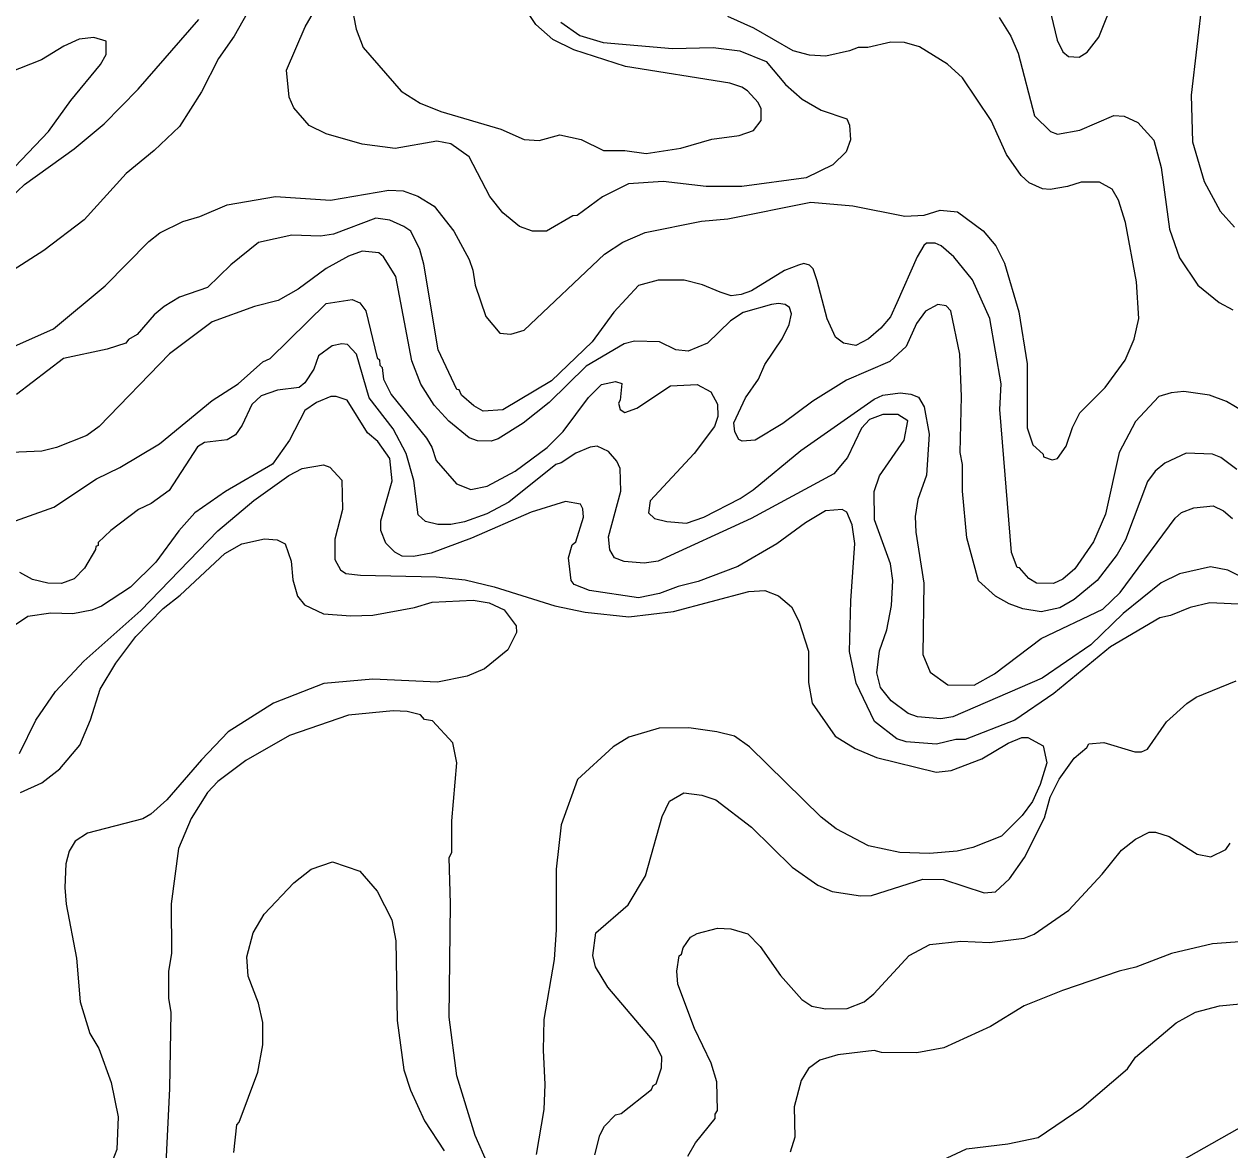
# Model space of a CAD drawing. Extents: x 598.3 to 623.2, y 6902.2 to 6930.1.
# Drawn here: x 611.433 to 613.004, y 6926.04 to 6927.507 of the extents above; entities that cross this region are included whole.
import ezdxf

# ---------------------------------------------------------------- set-up
doc = ezdxf.new("R2010")
doc.units = 0
doc.header["$LTSCALE"] = 0.032
doc.layers.add('1', color=7, linetype='Continuous', lineweight=25)
doc.layers.add('2', color=7, linetype='Continuous', lineweight=13)

msp = doc.modelspace()

# ---------------------------------------------------------------- linework, layer by layer
at = {"layer": '1'}
for points in [[(611.4153, 6927.2803), (611.4338, 6927.2977), (611.4983, 6927.3443), (611.5376, 6927.3767), (611.5818, 6927.4218), (611.6608, 6927.5128)], [(612.7034, 6927.5153), (612.7188, 6927.491), (612.7281, 6927.4687), (612.7495, 6927.3871), (612.7704, 6927.3666), (612.7796, 6927.3632), (612.8086, 6927.3683), (612.8527, 6927.3874), (612.8662, 6927.3866), (612.8843, 6927.3783), (612.9051, 6927.3555), (612.9147, 6927.3197), (612.9252, 6927.2393), (612.9386, 6927.2022), (612.9625, 6927.1665), (612.9901, 6927.1439), (613.0077, 6927.1346)], [(612.1201, 6927.0418), (612.057, 6927.0039), (612.0311, 6927.0022), (612.019, 6927.0091), (612.0031, 6927.0234), (612, 6927.0302), (611.9968, 6927.0306), (611.9728, 6927.0824), (611.9541, 6927.194), (611.9489, 6927.2129), (611.9369, 6927.2368), (611.9281, 6927.2432), (611.9097, 6927.2513), (611.8913, 6927.2537), (611.8362, 6927.2328), (611.8194, 6927.2304), (611.7818, 6927.2319), (611.7385, 6927.2223), (611.7024, 6927.1931), (611.672, 6927.1637), (611.6358, 6927.151), (611.6157, 6927.1389), (611.6028, 6927.1278), (611.5805, 6927.1023), (611.5694, 6927.0959), (611.5658, 6927.0911), (611.5416, 6927.083), (611.4847, 6927.0709), (611.4231, 6927.0241)], [(613.0232, 6927.0012), (612.9997, 6927.015), (612.9776, 6927.0232), (612.9442, 6927.028), (612.9277, 6927.0264), (612.9116, 6927.0215), (612.8811, 6926.9888), (612.8596, 6926.9485), (612.842, 6926.868), (612.8264, 6926.8319), (612.802, 6926.7971), (612.7863, 6926.7833), (612.7744, 6926.7778), (612.7523, 6926.7781), (612.7422, 6926.7844), (612.73, 6926.7981), (612.7269, 6926.7985), (612.7197, 6926.818), (612.7044, 6927.0046), (612.7059, 6927.038), (612.6914, 6927.1232), (612.6687, 6927.1737), (612.6446, 6927.2033), (612.628, 6927.218), (612.6201, 6927.2214), (612.609, 6927.2213), (612.6052, 6927.2184), (612.5965, 6927.2034), (612.5701, 6927.1434), (612.5617, 6927.1253), (612.5494, 6927.1103), (612.5333, 6927.0965), (612.5168, 6927.0881), (612.5006, 6927.0911), (612.4902, 6927.099), (612.4793, 6927.1228), (612.4662, 6927.1724), (612.4611, 6927.1878), (612.4565, 6927.1926), (612.449, 6927.1946), (612.4421, 6927.1924), (612.424, 6927.1857), (612.3807, 6927.1593), (612.3672, 6927.1542), (612.3543, 6927.1526), (612.3401, 6927.1573), (612.3171, 6927.167), (612.2931, 6927.1729), (612.2591, 6927.1729), (612.2336, 6927.1661), (612.2014, 6927.1314), (612.1732, 6927.0927), (612.1201, 6927.0418)], [(611.4271, 6926.5563), (611.4483, 6926.5997), (611.4739, 6926.637), (611.5109, 6926.6765), (611.5851, 6926.7426), (611.6857, 6926.8465), (611.7326, 6926.886), (611.778, 6926.9186), (611.7955, 6926.9277), (611.8233, 6926.9323), (611.8316, 6926.9292), (611.8471, 6926.9123), (611.8478, 6926.8742), (611.8382, 6926.8356), (611.8381, 6926.8089), (611.8454, 6926.7956), (611.8525, 6926.791), (611.8714, 6926.7885), (611.97, 6926.7867), (612.0078, 6926.7828), (612.0457, 6926.7734), (612.1247, 6926.7487), (612.1642, 6926.7405), (612.2211, 6926.7342), (612.2794, 6926.7413), (612.3775, 6926.7674), (612.3983, 6926.7685), (612.4161, 6926.7617), (612.4329, 6926.7473), (612.4427, 6926.7288)], [(612.4427, 6926.7288), (612.4549, 6926.6896), (612.455, 6926.6489), (612.4598, 6926.6219), (612.49, 6926.5788), (612.5158, 6926.563), (612.5437, 6926.5513), (612.6214, 6926.5318), (612.6408, 6926.5342), (612.6807, 6926.5492), (612.7153, 6926.5696), (612.7332, 6926.577), (612.741, 6926.577), (612.7608, 6926.5665), (612.7657, 6926.5442), (612.7571, 6926.516), (612.7471, 6926.4936), (612.7336, 6926.4754), (612.7065, 6926.4484), (612.669, 6926.4339), (612.6489, 6926.4289), (612.6128, 6926.4258), (612.5739, 6926.4271), (612.5334, 6926.436), (612.4912, 6926.4583), (612.4714, 6926.4733), (612.3783, 6926.5648), (612.3586, 6926.5787), (612.3355, 6926.5847), (612.2993, 6926.5899), (612.2605, 6926.5894), (612.2209, 6926.5774), (612.2008, 6926.565), (612.1541, 6926.5224), (612.1329, 6926.4633), (612.1264, 6926.4054), (612.1263, 6926.3267), (612.1238, 6926.2878), (612.1102, 6926.2095), (612.1093, 6926.1699), (612.1118, 6926.1251), (612.1102, 6926.0925), (612.1003, 6926.0337)], [(612.0371, 6926.0221), (612.0209, 6926.0585), (611.9968, 6926.1362), (611.9871, 6926.2129), (611.9888, 6926.3606), (611.9871, 6926.4208), (611.9903, 6926.4275), (611.9905, 6926.4686), (611.9968, 6926.5442), (611.9917, 6926.57), (611.9654, 6926.5987), (611.9547, 6926.6007), (611.9497, 6926.6066), (611.9323, 6926.6112), (611.9139, 6926.6119), (611.8559, 6926.6062), (611.7789, 6926.5798), (611.7222, 6926.547), (611.6854, 6926.5199), (611.672, 6926.5056), (611.6507, 6926.4718), (611.6342, 6926.4325), (611.6246, 6926.3605), (611.6252, 6926.2959), (611.6212, 6926.2729), (611.6213, 6926.2376), (611.6244, 6926.2188), (611.6228, 6926.12), (611.6179, 6926.0219)], [(612.8447, 6925.9714), (613.0137, 6926.0668), (613.0478, 6926.0818), (613.1498, 6926.1166), (613.1673, 6926.1205), (613.221, 6926.1174), (613.2382, 6926.1213), (613.2662, 6926.1428)]]:
    msp.add_lwpolyline(points, dxfattribs=at)
at = {"layer": '2'}
for points in [[(612.7579, 6927.5747), (612.7789, 6927.4857), (612.7865, 6927.4706), (612.794, 6927.4643), (612.8076, 6927.4636), (612.8182, 6927.4701), (612.8332, 6927.4899), (612.8545, 6927.543)], [(612.9682, 6927.5414), (612.9537, 6927.4142), (612.9553, 6927.3535), (612.9707, 6927.3016), (612.9912, 6927.263), (613.0101, 6927.2419)], [(611.731, 6927.5341), (611.7069, 6927.4908), (611.6866, 6927.4617), (611.6642, 6927.4185), (611.6355, 6927.3734), (611.6026, 6927.3421), (611.5661, 6927.3121), (611.5114, 6927.2518), (611.4591, 6927.2116), (611.4191, 6927.186)], [(612.1325, 6927.5091), (612.1571, 6927.4919), (612.1877, 6927.4826), (612.278, 6927.4749), (612.3311, 6927.4764), (612.3657, 6927.4717), (612.3999, 6927.4578), (612.4251, 6927.4279), (612.4467, 6927.4091), (612.4717, 6927.3945), (612.5049, 6927.3833), (612.5083, 6927.3752), (612.51, 6927.3561), (612.5041, 6927.3404), (612.487, 6927.3232), (612.452, 6927.3065), (612.3681, 6927.2952), (612.3217, 6927.2953), (612.2656, 6927.3017), (612.2205, 6927.2984), (612.1869, 6927.2816), (612.1537, 6927.2572), (612.1479, 6927.2567), (612.1139, 6927.2369), (612.0954, 6927.2369), (612.0788, 6927.2431), (612.0568, 6927.2609), (612.0399, 6927.2821), (612.0129, 6927.3339), (611.9893, 6927.3507), (611.9709, 6927.3542), (611.9165, 6927.3445), (611.8735, 6927.3502), (611.8268, 6927.3636), (611.8047, 6927.3747), (611.7845, 6927.3978), (611.7787, 6927.4116), (611.775, 6927.4465), (611.7995, 6927.503), (611.8182, 6927.5354)], [(611.8625, 6927.518), (611.8658, 6927.5002), (611.8747, 6927.4762), (611.9245, 6927.4192), (611.9493, 6927.4039), (611.9761, 6927.3927), (612.0542, 6927.37), (612.0848, 6927.3565), (612.1042, 6927.3551), (612.1312, 6927.3623), (612.1588, 6927.3565), (612.1881, 6927.342), (612.2159, 6927.342), (612.2438, 6927.3381), (612.2889, 6927.3451), (612.329, 6927.3567), (612.3646, 6927.3616), (612.3835, 6927.368), (612.3934, 6927.3813), (612.3934, 6927.3961), (612.3895, 6927.4046), (612.3758, 6927.4196), (612.3681, 6927.4246), (612.3528, 6927.4296), (612.2168, 6927.4514), (612.1493, 6927.4732), (612.1219, 6927.4867), (612.0998, 6927.5063), (612.0884, 6927.5232)], [(612.8793, 6927.096), (612.8856, 6927.1229), (612.8823, 6927.1708), (612.8679, 6927.248), (612.859, 6927.2771), (612.8509, 6927.2917), (612.8343, 6927.3008), (612.8101, 6927.3009), (612.7924, 6927.2949), (612.7699, 6927.2911), (612.7599, 6927.2921), (612.7426, 6927.2998), (612.7323, 6927.3094), (612.7132, 6927.3366), (612.6929, 6927.3809), (612.6559, 6927.4366), (612.6361, 6927.4543), (612.5996, 6927.4773), (612.5802, 6927.4828), (612.5624, 6927.483), (612.5325, 6927.4764), (612.5196, 6927.4763), (612.5087, 6927.4717), (612.4776, 6927.4648), (612.4565, 6927.4664), (612.435, 6927.4719), (612.384, 6927.5014), (612.35, 6927.5168)], [(611.3857, 6927.2839), (611.4651, 6927.3666), (611.4942, 6927.4071), (611.5329, 6927.4539), (611.5402, 6927.467), (611.5401, 6927.4844), (611.524, 6927.4894), (611.5049, 6927.487), (611.485, 6927.4779), (611.4558, 6927.4601), (611.4127, 6927.4433)], [(611.4083, 6927.0815), (611.4717, 6927.1098), (611.5388, 6927.1658), (611.5958, 6927.2235), (611.6102, 6927.2346), (611.64, 6927.2496), (611.6623, 6927.2559), (611.6979, 6927.271), (611.7607, 6927.2821), (611.8322, 6927.2774), (611.9082, 6927.2903), (611.9272, 6927.2894), (611.9461, 6927.2824), (611.9674, 6927.2694), (611.993, 6927.237), (612.0128, 6927.1999), (612.0177, 6927.186), (612.0207, 6927.1666), (612.0346, 6927.1259), (612.0528, 6927.1042), (612.0673, 6927.1025), (612.0847, 6927.1081), (612.1893, 6927.2068), (612.213, 6927.2227), (612.2423, 6927.2351), (612.3157, 6927.2498), (612.35, 6927.2531), (612.458, 6927.2749), (612.513, 6927.2701), (612.5806, 6927.2563), (612.6057, 6927.2579), (612.6267, 6927.2643), (612.6492, 6927.2619), (612.6826, 6927.2374), (612.699, 6927.2177), (612.7105, 6927.1953), (612.7293, 6927.1319), (612.7399, 6927.0642)], [(612.0418, 6926.9633), (612.0237, 6926.9639), (612.0129, 6926.9675), (611.9867, 6926.9895), (611.9674, 6927.01), (611.95, 6927.0375), (611.9383, 6927.0678), (611.9174, 6927.1778), (611.9014, 6927.2034), (611.8955, 6927.2085), (611.8738, 6927.2109), (611.8557, 6927.2043), (611.8269, 6927.1882), (611.7901, 6927.1614), (611.7643, 6927.1464), (611.7335, 6927.1386), (611.6781, 6927.1186), (611.6224, 6927.0769), (611.5309, 6926.9822), (611.5149, 6926.9708), (611.4753, 6926.9551), (611.4563, 6926.9503), (611.3959, 6926.9478)], [(611.39, 6926.8483), (611.472, 6926.8773), (611.5276, 6926.914), (611.5578, 6926.9291), (611.6097, 6926.9599), (611.6783, 6927.0162), (611.712, 6927.038), (611.7443, 6927.0668), (611.7537, 6927.0708), (611.8267, 6927.1427), (611.8608, 6927.1478), (611.8707, 6927.1436), (611.8786, 6927.1331), (611.8932, 6927.072), (611.8963, 6927.0693), (611.8965, 6927.0623), (611.8996, 6927.0594), (611.9014, 6927.044), (611.9113, 6927.0242), (611.9576, 6926.9671), (611.9643, 6926.9554), (611.9702, 6926.9379), (611.9965, 6926.9077), (612.015, 6926.9002), (612.0363, 6926.9046), (612.0728, 6926.9243), (612.1147, 6926.955), (612.1356, 6926.9757), (612.1686, 6927.0201), (612.1854, 6927.0369), (612.2038, 6927.041), (612.2119, 6927.0384), (612.2097, 6927.0169), (612.2074, 6927.0129), (612.2098, 6927.0046), (612.2156, 6927.0005), (612.2314, 6927.0061), (612.2752, 6927.0353), (612.3102, 6927.037), (612.328, 6927.0277), (612.3367, 6927.0115), (612.3368, 6926.9956), (612.3326, 6926.9825), (612.306, 6926.947), (612.2488, 6926.8856), (612.2465, 6926.8701), (612.2545, 6926.8627), (612.2704, 6926.8585), (612.2961, 6926.8564), (612.3188, 6926.8643), (612.3659, 6926.8884), (612.383, 6926.8999), (612.4453, 6926.951), (612.5406, 6927.0181), (612.5521, 6927.0231), (612.5745, 6927.0263), (612.5885, 6927.0247), (612.5986, 6927.0208), (612.6057, 6927.0081), (612.6121, 6926.9725), (612.6086, 6926.919), (612.5975, 6926.8874), (612.5941, 6926.8652), (612.5951, 6926.8445), (612.6055, 6926.7782), (612.6039, 6926.6855), (612.6137, 6926.6623), (612.6366, 6926.6459), (612.6708, 6926.6452), (612.6976, 6926.6603), (612.758, 6926.706), (612.8384, 6926.7445), (612.8609, 6926.7662), (612.9327, 6926.863), (612.9412, 6926.8704), (612.9571, 6926.8765), (612.9824, 6926.879), (612.9957, 6926.8725)], [(613.0133, 6926.9262), (612.9921, 6926.9418), (612.9813, 6926.9462), (612.9472, 6926.9478), (612.9194, 6926.9348), (612.9066, 6926.9244), (612.8967, 6926.9109), (612.8682, 6926.8347), (612.8573, 6926.8158), (612.8311, 6926.7817), (612.801, 6926.757), (612.7823, 6926.7461), (612.7584, 6926.7407), (612.7345, 6926.7448), (612.7167, 6926.7514), (612.6986, 6926.7615), (612.6767, 6926.7814), (612.6613, 6926.8373), (612.6558, 6926.898), (612.6557, 6926.9328), (612.6525, 6926.9485), (612.6542, 6927.0216), (612.6524, 6927.0766), (612.6404, 6927.133), (612.6343, 6927.1397), (612.6234, 6927.1412), (612.6073, 6927.1325), (612.5959, 6927.1168), (612.5823, 6927.0868), (612.5611, 6927.0669), (612.5046, 6927.0427), (612.4608, 6927.0152), (612.4218, 6926.9862), (612.3856, 6926.9647), (612.3686, 6926.9632), (612.3645, 6926.9655), (612.3592, 6926.9755), (612.3579, 6926.9872), (612.3731, 6927.0197), (612.39, 6927.0442), (612.3981, 6927.0631), (612.4208, 6927.0966), (612.4298, 6927.1155), (612.433, 6927.1294), (612.4305, 6927.1373), (612.4247, 6927.1413), (612.416, 6927.1427), (612.407, 6927.1414), (612.3701, 6927.1308), (612.3535, 6927.1199), (612.3236, 6927.091), (612.2982, 6927.0807), (612.2823, 6927.0823), (612.261, 6927.0926), (612.2283, 6927.0935), (612.2148, 6927.0903), (612.1656, 6927.0608), (612.1174, 6927.0135), (612.0832, 6926.9866), (612.0508, 6926.9664), (612.0418, 6926.9633)], [(613.0547, 6926.7687), (613.0013, 6926.7952), (612.9787, 6926.7997), (612.9383, 6926.7903), (612.9145, 6926.7785), (612.8649, 6926.7386), (612.8227, 6926.6979), (612.7594, 6926.6545), (612.6431, 6926.6039), (612.6275, 6926.6015), (612.5972, 6926.6039), (612.585, 6926.6086), (612.5626, 6926.6248), (612.549, 6926.6425), (612.5441, 6926.6613), (612.5474, 6926.6902), (612.557, 6926.7174), (612.5634, 6926.7493), (612.5651, 6926.7819), (612.5618, 6926.8033), (612.5409, 6926.8607), (612.5406, 6926.8976), (612.5474, 6926.9182), (612.5795, 6926.9647), (612.5844, 6926.9896), (612.5715, 6926.998), (612.5521, 6926.998), (612.5344, 6926.9915), (612.5242, 6926.9803), (612.5058, 6926.942), (612.488, 6926.9209), (612.3802, 6926.8627), (612.2594, 6926.8071), (612.2409, 6926.8045), (612.2148, 6926.8063), (612.2025, 6926.8111), (612.1962, 6926.8219), (612.1944, 6926.8386), (612.2105, 6926.8983), (612.2097, 6926.9276), (612.2056, 6926.9374), (612.1946, 6926.95), (612.1798, 6926.9567), (612.1705, 6926.9553), (612.1521, 6926.9477), (612.133, 6926.9351), (612.1259, 6926.9329), (612.0646, 6926.8838), (612.0359, 6926.8686), (612.0068, 6926.8581), (611.9893, 6926.8548), (611.972, 6926.8548), (611.956, 6926.8584), (611.9467, 6926.8672), (611.9408, 6926.912), (611.9311, 6926.9473), (611.9142, 6926.9794), (611.8828, 6927.0197), (611.8664, 6927.0766), (611.8546, 6927.0892), (611.8473, 6927.0903), (611.8344, 6927.0875), (611.8169, 6927.0744), (611.8105, 6927.0569), (611.7991, 6927.0392), (611.7916, 6927.0331), (611.7635, 6927.0296), (611.7419, 6927.0222), (611.73, 6927.011), (611.7174, 6926.9841), (611.7088, 6926.9716), (611.6978, 6926.9649), (611.6682, 6926.9616)], [(612.7399, 6927.0642), (612.74, 6926.9808), (612.7472, 6926.9585), (612.7608, 6926.9462), (612.7613, 6926.943), (612.7724, 6926.939), (612.7796, 6926.9406), (612.7907, 6926.9566), (612.7988, 6926.9811), (612.8084, 6927), (612.8415, 6927.0332), (612.8676, 6927.069), (612.8793, 6927.096)], [(612.2853, 6926.7739), (612.2609, 6926.7646), (612.2335, 6926.7593), (612.1696, 6926.7686), (612.1497, 6926.7765), (612.1457, 6926.7816), (612.1426, 6926.8114), (612.1472, 6926.8284), (612.152, 6926.832), (612.162, 6926.8643), (612.1612, 6926.8752), (612.1579, 6926.8812), (612.1384, 6926.8847), (612.0939, 6926.8709), (612.016, 6926.8368), (611.9633, 6926.8172), (611.9404, 6926.8128), (611.9257, 6926.8136), (611.9163, 6926.8188), (611.9046, 6926.8304), (611.8981, 6926.8468), (611.8981, 6926.8596), (611.9126, 6926.9114), (611.9096, 6926.9407), (611.8941, 6926.963), (611.8806, 6926.9743), (611.8541, 6927.0166), (611.8397, 6927.0215), (611.833, 6927.0215), (611.8141, 6927.0136), (611.7991, 6927.0034), (611.7789, 6926.9647), (611.757, 6926.9333), (611.6957, 6926.8979), (611.6558, 6926.8699), (611.6347, 6926.8464), (611.6046, 6926.8057), (611.5716, 6926.7731), (611.5341, 6926.7481), (611.5214, 6926.7432), (611.4968, 6926.7384), (611.4679, 6926.739), (611.4379, 6926.735), (611.4143, 6926.7189)], [(611.6682, 6926.9616), (611.6592, 6926.9558), (611.6223, 6926.899), (611.5989, 6926.8822), (611.5821, 6926.8741), (611.5463, 6926.847), (611.5299, 6926.8313), (611.5297, 6926.8275), (611.5265, 6926.8262), (611.5263, 6926.8223), (611.5118, 6926.7979), (611.4983, 6926.7837), (611.4821, 6926.7779), (611.464, 6926.7783), (611.4442, 6926.7829), (611.4277, 6926.792)], [(613.0426, 6926.7495), (612.9779, 6926.7527), (612.9523, 6926.7464), (612.9267, 6926.736), (612.9129, 6926.7332), (612.8485, 6926.6952), (612.7745, 6926.6344), (612.724, 6926.5999), (612.6594, 6926.5747), (612.647, 6926.5745), (612.622, 6926.5683), (612.5823, 6926.5716), (612.57, 6926.5756), (612.5411, 6926.5978), (612.5172, 6926.6478), (612.5083, 6926.6892), (612.5102, 6926.7553), (612.5156, 6926.83), (612.5118, 6926.8542), (612.505, 6926.8708), (612.4989, 6926.8743), (612.4774, 6926.8724), (612.4512, 6926.8568), (612.414, 6926.8293), (612.363, 6926.7999), (612.3115, 6926.7805), (612.2853, 6926.7739)], [(612.9957, 6926.8725), (613.0075, 6926.8624)], [(611.4283, 6926.5057), (611.4562, 6926.5182), (611.4799, 6926.5363), (611.5056, 6926.5672), (611.5195, 6926.6), (611.5324, 6926.64), (611.5527, 6926.674), (611.5786, 6926.7087), (611.6143, 6926.7451), (611.6363, 6926.7628), (611.6949, 6926.8169), (611.717, 6926.8297), (611.7464, 6926.8362), (611.7627, 6926.8347), (611.7731, 6926.8297), (611.7813, 6926.8068), (611.7832, 6926.7825), (611.7893, 6926.7615), (611.7987, 6926.7502), (611.8231, 6926.7384), (611.8587, 6926.7357)], [(611.8587, 6926.7357), (611.8874, 6926.7364), (611.942, 6926.7464), (611.9648, 6926.7535), (612.0181, 6926.756), (612.0389, 6926.7527), (612.0586, 6926.7436), (612.0744, 6926.7228), (612.0745, 6926.7139), (612.0632, 6926.6913), (612.033, 6926.6668), (612.0104, 6926.6569), (611.9719, 6926.6492), (611.8877, 6926.6533), (611.8236, 6926.6475), (611.7582, 6926.6221), (611.6991, 6926.5844), (611.6641, 6926.5479), (611.6192, 6926.4958), (611.5983, 6926.4774), (611.5878, 6926.4713), (611.5159, 6926.4524), (611.4999, 6926.4419), (611.4917, 6926.429), (611.4876, 6926.4126), (611.4861, 6926.3819), (611.4878, 6926.3599), (611.5013, 6926.2897), (611.5063, 6926.2329), (611.5189, 6926.1916), (611.5304, 6926.1719), (611.5468, 6926.1276), (611.5556, 6926.0831), (611.554, 6926.0404), (611.5481, 6926.0249)], [(612.1767, 6926.0335), (612.1832, 6926.0588), (612.1893, 6926.0709), (612.2038, 6926.0854), (612.2112, 6926.0874), (612.2507, 6926.1187), (612.2526, 6926.1236), (612.2565, 6926.126), (612.2634, 6926.1469), (612.2639, 6926.1607), (612.2543, 6926.1802), (612.1938, 6926.252), (612.1775, 6926.2782), (612.1741, 6926.2932), (612.1781, 6926.3226), (612.22, 6926.3591), (612.2429, 6926.3969), (612.2646, 6926.4741), (612.2742, 6926.4941), (612.2926, 6926.505), (612.316, 6926.5018), (612.3345, 6926.4961), (612.3808, 6926.4603), (612.4337, 6926.4081), (612.4671, 6926.3847), (612.486, 6926.3763), (612.5228, 6926.3709), (612.5372, 6926.3715), (612.604, 6926.3925), (612.6309, 6926.3922), (612.6841, 6926.3748), (612.6987, 6926.3762), (612.7168, 6926.393), (612.7365, 6926.4207), (612.7624, 6926.4725), (612.7701, 6926.4992), (612.7818, 6926.5228), (612.8014, 6926.5504), (612.8176, 6926.5642), (612.8201, 6926.5689), (612.84, 6926.5706), (612.8804, 6926.5586), (612.8887, 6926.5586), (612.8967, 6926.5618), (612.9214, 6926.5975), (612.9479, 6926.6216), (612.9601, 6926.6297), (613.0122, 6926.6509)], [(612.2977, 6926.0318), (612.308, 6926.049), (612.3334, 6926.0809), (612.3336, 6926.0865), (612.3367, 6926.091), (612.3358, 6926.1284), (612.3283, 6926.153), (612.3066, 6926.1981), (612.285, 6926.2557), (612.2834, 6926.2728), (612.2866, 6926.2927), (612.2898, 6926.2949), (612.2919, 6926.3029), (612.3012, 6926.3171), (612.3101, 6926.3216), (612.3366, 6926.3286), (612.3541, 6926.3279), (612.3759, 6926.3215), (612.392, 6926.3049), (612.4187, 6926.2669), (612.4465, 6926.2358), (612.4596, 6926.2273), (612.4771, 6926.2234), (612.5054, 6926.2242), (612.5275, 6926.2329), (612.5401, 6926.243), (612.5864, 6926.2931), (612.613, 6926.3073), (612.6536, 6926.3116), (612.6907, 6926.31), (612.7361, 6926.3158), (612.7489, 6926.321), (612.7943, 6926.3522), (612.8377, 6926.399), (612.8627, 6926.4304), (612.8812, 6926.4447), (612.8989, 6926.454)], [(612.8989, 6926.454), (612.9072, 6926.4539), (612.9248, 6926.4483), (612.9615, 6926.4253), (612.9791, 6926.4217), (612.9987, 6926.4314), (613.0046, 6926.4395)], [(611.7063, 6926.0366), (611.7103, 6926.0725), (611.7134, 6926.0761), (611.7378, 6926.1411), (611.7441, 6926.1768), (611.7442, 6926.2059), (611.7387, 6926.2309), (611.725, 6926.2662), (611.7232, 6926.2913), (611.7315, 6926.3227), (611.7459, 6926.347), (611.7847, 6926.3877), (611.8071, 6926.4054), (611.8351, 6926.4153), (611.8705, 6926.403), (611.8933, 6926.377), (611.9121, 6926.3394), (611.9174, 6926.3124), (611.9191, 6926.2085), (611.928, 6926.1443), (611.9365, 6926.1177), (611.9547, 6926.0778), (611.9806, 6926.0388)], [(613.0342, 6926.3124), (612.9814, 6926.3084), (612.928, 6926.2955), (612.8814, 6926.2781), (612.86, 6926.2728), (612.7858, 6926.2473), (612.7361, 6926.2275), (612.6924, 6926.2005), (612.6316, 6926.1729), (612.5963, 6926.1661), (612.55, 6926.1668), (612.5405, 6926.1692), (612.4933, 6926.1636), (612.4697, 6926.1569), (612.4552, 6926.1458), (612.4455, 6926.1301), (612.4364, 6926.0958), (612.4371, 6926.0566), (612.431, 6926.0369)], [(612.5843, 6926.0056), (612.6608, 6926.0413), (612.7146, 6926.0478), (612.7545, 6926.0559), (612.8111, 6926.0946), (612.8708, 6926.1455), (612.8812, 6926.1606), (612.934, 6926.2054), (612.9594, 6926.2193), (612.9904, 6926.2274), (613.0486, 6926.233), (613.0745, 6926.2315), (613.0786, 6926.2284), (613.1045, 6926.2221), (613.1233, 6926.2218), (613.1307, 6926.2242), (613.14, 6926.2317)]]:
    msp.add_lwpolyline(points, dxfattribs=at)

doc.saveas('drawing.dxf')
